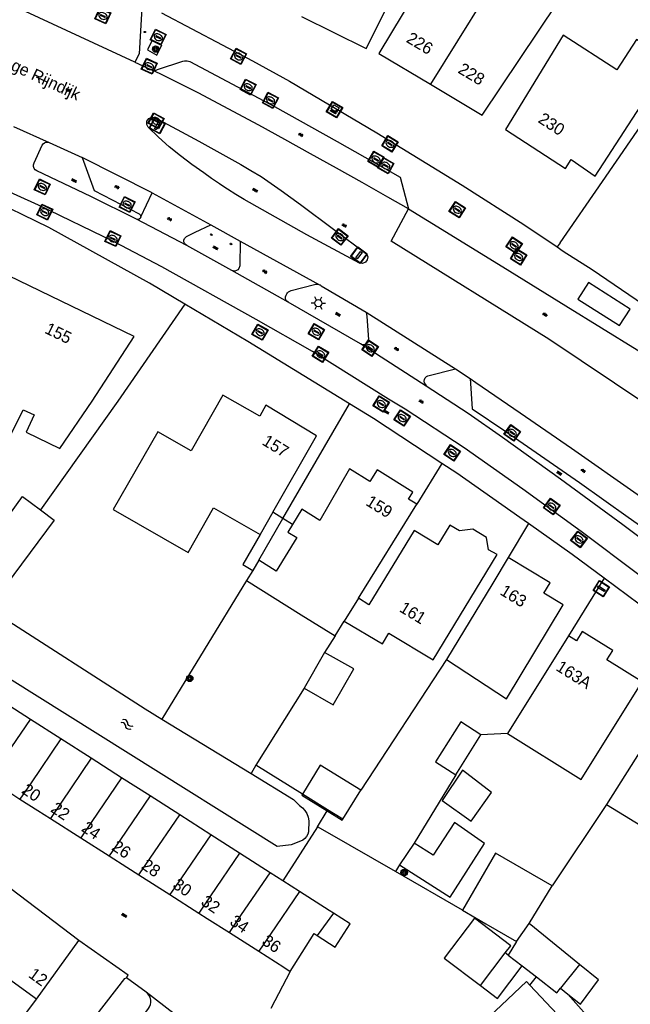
# Model space of a CAD drawing. Header units: metres. Extents: x 93870 to 95789, y 463036 to 464040.
# Tile 299 of 344: x 95510 to 95561, y 463200 to 463282. Entities that reach past the tile are written whole.
import ezdxf
from ezdxf.enums import TextEntityAlignment as Align

# ---------------------------------------------------------------- set-up
doc = ezdxf.new("R2010")
doc.units = ezdxf.units.M
doc.header["$LTSCALE"] = 25.4
for name, color, linetype in [('B_BEBOUWINGSGRENS_0', 1, 'Continuous'), ('B_LUIFEL_1', 200, 'Continuous'), ('B_TUSSENMUUR_0', 7, 'Continuous'), ('G_GRENS_ALGEMEEN_0', 7, 'Continuous'), ('Q_BOOM_0', 3, 'Continuous'), ('Q_BRANDKRAAN_0', 5, 'Continuous'), ('Q_CAI-KAST_0', 10, 'Continuous'), ('Q_INSPECTIE_OF_RIOOLPUT_0', 253, 'Continuous'), ('Q_KOLK_0', 254, 'Continuous'), ('Q_LICHTMAST_0', 2, 'Continuous'), ('Q_VERKEERSBORDPAAL_0', 40, 'Continuous'), ('Q_VLAGGENMAST_0', 191, 'Continuous'), ('Q_WATERLEIDINGPUT_0', 5, 'Continuous'), ('S_GBKN_SYMBOOL_GV_GROOT_0', 7, 'Continuous'), ('S_GBKN_SYMBOOL_OV_GROOT_0', 7, 'Continuous'), ('S_GBKN_SYMBOOL_WATER_0', 7, 'Continuous'), ('T_GBKN_ABRI_0', 2, 'Continuous'), ('T_HAAG_0', 87, 'Continuous'), ('T_HEK_0', 57, 'Continuous'), ('T_WALBESCHERMING_0', 45, 'Continuous'), ('V_WEGGRENS_0', 7, 'Continuous'), ('Z_GBKN_HUISNUMMER_0', 252, 'Continuous'), ('Z_STRAATNAAM_0', 252, 'Continuous')]:
    doc.layers.add(name, color=color, linetype=linetype)
doc.layers.add('Q_PAALTJE_0', color=7, linetype='Continuous', true_color=0x666666)

# ---------------------------------------------------------------- blocks, each defined once
blk = doc.blocks.new('Q_CAI-KAST')
for points in [[(-0.5, 0.5), (0.5, 0.5), (0.5, -0.5), (-0.5, -0.5)], [(-0.262, 0.264), (0.25, 0.264), (0.25, 0.187), (-0.262, 0.187)], [(-0.262, 0.107), (0.25, 0.107), (0.25, -0.332), (-0.262, -0.332)]]:
    blk.add_lwpolyline(points, close=True)
blk.add_lwpolyline([(-0.442, 0.464), (0.438, 0.464, -0.414214), (0.459, 0.442), (0.459, -0.437, -0.414214), (0.438, -0.459), (-0.442, -0.459, -0.414214), (-0.463, -0.437), (-0.463, 0.442), (-0.463, 0.444), (-0.463, 0.446), (-0.463, 0.448), (-0.462, 0.45), (-0.461, 0.451), (-0.46, 0.453), (-0.459, 0.455), (-0.458, 0.456), (-0.457, 0.457), (-0.456, 0.459), (-0.454, 0.46), (-0.453, 0.461), (-0.451, 0.462), (-0.449, 0.462), (-0.447, 0.463), (-0.446, 0.463), (-0.444, 0.464), (-0.442, 0.464)], format="xyb")
blk.add_circle((-0.177, -0.034), 0.0354)
blk = doc.blocks.new('Q_LICHTMAST')
for points in [[(-0.26, 0.15), (-0.52, 0.3)], [(0, 0.3), (0, 0.6)], [(0.26, 0.15), (0.52, 0.3)], [(-0.26, -0.15), (-0.52, -0.3)], [(0, -0.3), (0, -0.6)], [(0.26, -0.15), (0.52, -0.3)]]:
    blk.add_lwpolyline(points)
blk.add_circle((0, 0), 0.3)
blk = doc.blocks.new('Q_VERKEERSBORDPAAL')
for points in [[(-0.5, 0.5), (0.5, 0.5), (0.5, -0.5), (-0.5, -0.5)], [(-0.08, 0.333), (0.071, 0.333), (0.071, -0.329), (-0.08, -0.329)]]:
    blk.add_lwpolyline(points, close=True)
blk.add_lwpolyline([(-0.442, 0.464), (0.438, 0.464, -0.414214), (0.459, 0.442), (0.459, -0.437, -0.414214), (0.438, -0.459), (-0.442, -0.459, -0.414214), (-0.463, -0.437), (-0.463, 0.442), (-0.463, 0.444), (-0.463, 0.446), (-0.463, 0.448), (-0.462, 0.45), (-0.461, 0.451), (-0.46, 0.453), (-0.459, 0.455), (-0.458, 0.456), (-0.457, 0.457), (-0.456, 0.459), (-0.454, 0.46), (-0.453, 0.461), (-0.451, 0.462), (-0.449, 0.462), (-0.447, 0.463), (-0.446, 0.463), (-0.444, 0.464), (-0.442, 0.464)], format="xyb")
blk = doc.blocks.new('Q_VLAGGENMAST')
for points in [[(-0.5, 0.5), (0.5, 0.5), (0.5, -0.5), (-0.5, -0.5)], [(-0.08, 0.333), (0.071, 0.333), (0.071, -0.329), (-0.08, -0.329)]]:
    blk.add_lwpolyline(points, close=True)
blk.add_lwpolyline([(-0.442, 0.464), (0.438, 0.464, -0.414214), (0.459, 0.442), (0.459, -0.437, -0.414214), (0.438, -0.459), (-0.442, -0.459, -0.414214), (-0.463, -0.437), (-0.463, 0.442), (-0.463, 0.444), (-0.463, 0.446), (-0.463, 0.448), (-0.462, 0.45), (-0.461, 0.451), (-0.46, 0.453), (-0.459, 0.455), (-0.458, 0.456), (-0.457, 0.457), (-0.456, 0.459), (-0.454, 0.46), (-0.453, 0.461), (-0.451, 0.462), (-0.449, 0.462), (-0.447, 0.463), (-0.446, 0.463), (-0.444, 0.464), (-0.442, 0.464)], format="xyb")
blk = doc.blocks.new('Q_PAAL_STEEN')
for points in [[(-0.5, 0.5), (0.5, 0.5), (0.5, -0.5), (-0.5, -0.5)], [(-0.08, 0.33), (0.07, 0.33), (0.07, -0.33), (-0.08, -0.33)]]:
    blk.add_lwpolyline(points, close=True)
blk.add_lwpolyline([(-0.44, 0.46), (0.44, 0.46, -0.414214), (0.46, 0.44), (0.46, -0.44, -0.414214), (0.44, -0.46), (-0.44, -0.46, -0.414214), (-0.46, -0.44), (-0.46, 0.44), (-0.46, 0.44), (-0.46, 0.45), (-0.46, 0.45), (-0.46, 0.45), (-0.46, 0.45), (-0.46, 0.45), (-0.46, 0.45), (-0.46, 0.46), (-0.46, 0.46), (-0.46, 0.46), (-0.45, 0.46), (-0.45, 0.46), (-0.45, 0.46), (-0.45, 0.46), (-0.45, 0.46), (-0.45, 0.46), (-0.44, 0.46), (-0.44, 0.46)], format="xyb")
blk = doc.blocks.new('Q_PAALTJE')
at = {"color": 251, "true_color": 0x666666, "xscale": 0.1, "yscale": 0.1, "zscale": 0.01}
blk.add_blockref('Q_PAAL_STEEN', (0, 0), dxfattribs=at)
blk = doc.blocks.new('Q_KOLK')
blk.add_lwpolyline([(-0.5, 0.5), (0.5, 0.5), (0.5, -0.5), (-0.5, -0.5)], close=True)
for points in [[(-0.442, 0.464), (0.438, 0.464, -0.414214), (0.459, 0.442), (0.459, -0.437, -0.414214), (0.438, -0.459), (-0.442, -0.459, -0.414214), (-0.463, -0.437), (-0.463, 0.442, -0.414214), (-0.442, 0.464)], [(-0.345, 0.105, 0.380426), (-0.276, -0.18)], [(-0.008, 0.266, 0.240218), (-0.345, 0.105)], [(-0.194, 0.045, 0.853344), (-0.194, -0.032)], [(0.331, 0.111, 0.240191), (-0.008, 0.266)], [(0.185, -0.032, 0.849746), (0.185, 0.045)], [(0.267, -0.176, 0.380426), (0.331, 0.111)], [(-0.276, -0.18, 0.148452), (0.012, -0.257)], [(0.012, -0.257, 0.131742), (0.267, -0.176)]]:
    blk.add_lwpolyline(points, format="xyb")
for points in [[(-0.194, 0.045), (0.185, 0.045)], [(0.185, -0.032), (-0.194, -0.032)]]:
    blk.add_lwpolyline(points)
blk = doc.blocks.new('Q_WATERLEIDINGPUT')
blk.add_lwpolyline([(-0.5, 0.5), (0.5, 0.5), (0.5, -0.5), (-0.5, -0.5)], close=True)
for points in [[(-0.442, 0.464), (0.438, 0.464, -0.414214), (0.459, 0.442), (0.459, -0.437, -0.414214), (0.438, -0.459), (-0.442, -0.459, -0.414214), (-0.463, -0.437), (-0.463, 0.442), (-0.463, 0.444), (-0.463, 0.446), (-0.463, 0.448), (-0.462, 0.45), (-0.461, 0.451), (-0.46, 0.453), (-0.459, 0.455), (-0.458, 0.456), (-0.457, 0.457), (-0.456, 0.459), (-0.454, 0.46), (-0.453, 0.461), (-0.451, 0.462), (-0.449, 0.462), (-0.447, 0.463), (-0.446, 0.463), (-0.444, 0.464), (-0.442, 0.464)], [(-0.345, 0.105, 0.380426), (-0.276, -0.18)], [(-0.008, 0.266, 0.240218), (-0.345, 0.105)], [(-0.194, 0.045, 0.853344), (-0.194, -0.032)], [(0.331, 0.111, 0.240191), (-0.008, 0.266)], [(0.185, -0.032, 0.849746), (0.185, 0.045)], [(0.267, -0.176, 0.380426), (0.331, 0.111)], [(-0.276, -0.18, 0.148452), (0.012, -0.257)], [(0.012, -0.257, 0.131742), (0.267, -0.176)]]:
    blk.add_lwpolyline(points, format="xyb")
for points in [[(-0.194, 0.045), (0.185, 0.045)], [(0.185, -0.032), (-0.194, -0.032)]]:
    blk.add_lwpolyline(points)
blk = doc.blocks.new('Q_INSPECTIE_OF_RIOOLPUT')
blk.add_lwpolyline([(-0.5, 0.5), (0.5, 0.5), (0.5, -0.5), (-0.5, -0.5)], close=True)
for points in [[(-0.442, 0.464), (0.438, 0.464, -0.414214), (0.459, 0.442), (0.459, -0.437, -0.414214), (0.438, -0.459), (-0.442, -0.459, -0.414214), (-0.463, -0.437), (-0.463, 0.442), (-0.463, 0.444), (-0.463, 0.446), (-0.463, 0.448), (-0.462, 0.45), (-0.461, 0.451), (-0.46, 0.453), (-0.459, 0.455), (-0.458, 0.456), (-0.457, 0.457), (-0.456, 0.459), (-0.454, 0.46), (-0.453, 0.461), (-0.451, 0.462), (-0.449, 0.462), (-0.447, 0.463), (-0.446, 0.463), (-0.444, 0.464), (-0.442, 0.464)], [(-0.345, 0.105, 0.380426), (-0.276, -0.18)], [(-0.008, 0.266, 0.240218), (-0.345, 0.105)], [(-0.194, 0.045, 0.853344), (-0.194, -0.032)], [(0.331, 0.111, 0.240191), (-0.008, 0.266)], [(0.185, -0.032, 0.849746), (0.185, 0.045)], [(0.267, -0.176, 0.380426), (0.331, 0.111)], [(-0.276, -0.18, 0.148452), (0.012, -0.257)], [(0.012, -0.257, 0.131742), (0.267, -0.176)]]:
    blk.add_lwpolyline(points, format="xyb")
for points in [[(-0.194, 0.045), (0.185, 0.045)], [(0.185, -0.032), (-0.194, -0.032)]]:
    blk.add_lwpolyline(points)
blk = doc.blocks.new('Q_BRANDKRAAN')
blk.add_lwpolyline([(-0.5, 0.5), (0.5, 0.5), (0.5, -0.5), (-0.5, -0.5)], close=True)
for points in [[(-0.442, 0.464), (0.438, 0.464, -0.414214), (0.459, 0.442), (0.459, -0.437, -0.414214), (0.438, -0.459), (-0.442, -0.459, -0.414214), (-0.463, -0.437), (-0.463, 0.442), (-0.463, 0.444), (-0.463, 0.446), (-0.463, 0.448), (-0.462, 0.45), (-0.461, 0.451), (-0.46, 0.453), (-0.459, 0.455), (-0.458, 0.456), (-0.457, 0.457), (-0.456, 0.459), (-0.454, 0.46), (-0.453, 0.461), (-0.451, 0.462), (-0.449, 0.462), (-0.447, 0.463), (-0.446, 0.463), (-0.444, 0.464), (-0.442, 0.464)], [(-0.345, 0.105, 0.380426), (-0.276, -0.18)], [(-0.008, 0.266, 0.240218), (-0.345, 0.105)], [(-0.194, 0.045, 0.853344), (-0.194, -0.032)], [(0.331, 0.111, 0.240191), (-0.008, 0.266)], [(0.185, -0.032, 0.849746), (0.185, 0.045)], [(0.267, -0.176, 0.380426), (0.331, 0.111)], [(-0.276, -0.18, 0.148452), (0.012, -0.257)], [(0.012, -0.257, 0.131742), (0.267, -0.176)]]:
    blk.add_lwpolyline(points, format="xyb")
for points in [[(-0.194, 0.045), (0.185, 0.045)], [(0.185, -0.032), (-0.194, -0.032)]]:
    blk.add_lwpolyline(points)
blk = doc.blocks.new('Q_BOOM')
for radius in [0.27, 0.18, 0.09]:
    blk.add_circle((0, 0), radius)
blk = doc.blocks.new('S_GBKN_SYMBOOL_WATER')
for points in [[(-0.5, 0.15), (-0.438, 0.212), (-0.312, 0.275), (-0.188, 0.275), (-0.062, 0.212), (0, 0.15), (0.062, 0.087), (0.188, 0.025), (0.312, 0.025), (0.438, 0.087), (0.5, 0.15)], [(-0.5, -0.15), (-0.438, -0.087), (-0.312, -0.025), (-0.188, -0.025), (-0.062, -0.087), (0, -0.15), (0.062, -0.212), (0.188, -0.275), (0.312, -0.275), (0.438, -0.212), (0.5, -0.15)]]:
    blk.add_lwpolyline(points)
blk = doc.blocks.new('S_GBKN_SYMBOOL_OV_GROOT')
for points in [[(-0.21875, 0.0625), (0.21875, 0.0625)], [(-0.21875, 0), (0.21875, 0)], [(-0.1875, 0.0625), (-0.1875, 0)], [(-0.125, 0.09375), (-0.125, 0.0625)], [(-0.125, 0), (-0.125, -0.0625)], [(-0.0625, 0.0625), (-0.0625, 0)], [(0, 0.09375), (0, 0.0625)], [(0, 0), (0, -0.0625)], [(0.0625, 0.0625), (0.0625, 0)], [(0.125, 0.09375), (0.125, 0.0625)], [(0.125, 0), (0.125, -0.0625)], [(0.1875, 0.0625), (0.1875, 0)], [(-0.21875, -0.0625), (0.21875, -0.0625)], [(-0.1875, -0.0625), (-0.1875, -0.09375)], [(-0.0625, -0.0625), (-0.0625, -0.09375)], [(0.0625, -0.0625), (0.0625, -0.09375)], [(0.1875, -0.0625), (0.1875, -0.09375)]]:
    blk.add_lwpolyline(points)
blk = doc.blocks.new('S_GBKN_SYMBOOL_GV_GROOT')
for points in [[(-0.1875, 0.03125), (-0.09375, 0.09375)], [(-0.1875, -0.0625), (0.0625, 0.09375)], [(-0.1875, 0.09375), (0.125, -0.09375)], [(-0.1875, 0), (-0.03125, -0.09375)], [(-0.125, -0.09375), (0.1875, 0.09375)], [(-0.0625, 0.09375), (0.1875, -0.0625)], [(0.03125, -0.09375), (0.1875, 0)], [(0.09375, 0.09375), (0.1875, 0.03125)]]:
    blk.add_lwpolyline(points)

msp = doc.modelspace()

# ---------------------------------------------------------------- linework, layer by layer
at = {"layer": 'B_BEBOUWINGSGRENS_0'}
for p, q in [((95530.732, 463240.714), (95534.39, 463247.1)), ((95537.894, 463233.522), (95542.79, 463241.4)), ((95530.732, 463240.714), (95529.67, 463238.86)), ((95531.581, 463240.185), (95530.732, 463240.714)), ((95532.378, 463239.689), (95531.581, 463240.185)), ((95529.562, 463236.705), (95529.055, 463235.855)), ((95529.055, 463235.855), (95528.541, 463234.993)), ((95535.944, 463230.384), (95536.71, 463231.616)), ((95555.48, 463230.37), (95550.38, 463222.2)), ((95535.063, 463228.973), (95533.36, 463225.99)), ((95513.005, 463221.762), (95510.455, 463223.393)), ((95546.06, 463218.75), (95548.153, 463222.09)), ((95515.549, 463220.134), (95513.005, 463221.762)), ((95518.081, 463218.514), (95515.549, 463220.134)), ((95507.032, 463218.368), (95509.577, 463216.729)), ((95520.461, 463216.992), (95518.081, 463218.514)), ((95522.943, 463215.404), (95520.461, 463216.992)), ((95558.66, 463216.28), (95563.47, 463213.3)), ((95525.54, 463213.742), (95522.943, 463215.404)), ((95512.12, 463215.101), (95514.658, 463213.489)), ((95514.658, 463213.489), (95517.042, 463211.974)), ((95527.948, 463212.202), (95525.54, 463213.742)), ((95542.553, 463213.047), (95541.34, 463211.223)), ((95530.504, 463210.567), (95527.948, 463212.202)), ((95531.572, 463209.883), (95530.504, 463210.567)), ((95519.53, 463210.391), (95522.128, 463208.733)), ((95532.966, 463208.992), (95531.572, 463209.883)), ((95552.18, 463206.32), (95554.12, 463209.457)), ((95522.128, 463208.733), (95524.537, 463207.195)), ((95527.098, 463205.566), (95529.565, 463204)), ((95556.406, 463202.896), (95552.18, 463206.32)), ((95510.957, 463199.995), (95514.505, 463204.887)), ((95551.12, 463204.81), (95550.44, 463203.68)), ((95548.116, 463201.123), (95550.189, 463203.862)), ((95550.44, 463203.68), (95551.605, 463202.771)), ((95551.605, 463202.771), (95552.785, 463201.85)), ((95557.994, 463201.61), (95556.406, 463202.896)), ((95554.528, 463198.74), (95552.245, 463201.158)), ((95554.793, 463200.905), (95555.429, 463200.401)), ((95507.171, 463194.976), (95510.957, 463199.995))]:
    msp.add_line(p, q, dxfattribs=at)
for points in [[(95553.348, 463291.656), (95551.36, 463292.92), (95547.9, 463287.46), (95545.54, 463288.96), (95539.6, 463279.08), (95543.925, 463276.51)], [(95533.129, 463282.191), (95538.54, 463279.49), (95542.84, 463288.09), (95537.414, 463290.795)], [(95543.925, 463276.51), (95548.25, 463273.94), (95554.54, 463283.32), (95551.9, 463284.99), (95555.726, 463290.996)], [(95550.19, 463272.72), (95555.22, 463269.46), (95555.71, 463270.22), (95557.7, 463268.82), (95563.95, 463278.44), (95561.15, 463280.25), (95559.51, 463277.73), (95555.04, 463280.63), (95550.19, 463272.72)], [(95502.766, 463249.437), (95502.084, 463248.059), (95507.823, 463245.217), (95509.84, 463249.29), (95510.77, 463248.85), (95510.09, 463247.4), (95512.91, 463246.04), (95515.62, 463250), (95519.12, 463255.41), (95508.656, 463260.478)], [(95534.39, 463247.1), (95530.16, 463249.68), (95529.64, 463248.75), (95526.56, 463250.51), (95523.9, 463245.85), (95521.11, 463247.45), (95517.38, 463240.94), (95523.65, 463237.36), (95525.78, 463241.08), (95529.67, 463238.86)], [(95542.79, 463241.4), (95542.1, 463241.82), (95542.46, 463242.4), (95539.46, 463244.25), (95538.86, 463243.3), (95537.15, 463244.35), (95534.66, 463240.03), (95533.17, 463240.96), (95532.378, 463239.689)], [(95532.378, 463239.689), (95531.98, 463239.05), (95532.73, 463238.59), (95531.01, 463235.8), (95529.562, 463236.705)], [(95536.71, 463231.616), (95539.898, 463229.722), (95540.441, 463230.613), (95544.14, 463228.36), (95549.51, 463237.17), (95548.78, 463237.58), (95548.61, 463238.59), (95547.46, 463239.31), (95546.35, 463239.16), (95545.55, 463239.64), (95544.54, 463237.99), (95542.56, 463239.19), (95538.778, 463232.972), (95537.894, 463233.522)], [(95529.67, 463238.86), (95528.222, 463236.332), (95529.055, 463235.855)], [(95550.43, 463236.93), (95549.136, 463234.792), (95545.26, 463228.39)], [(95555.03, 463232.96), (95553.41, 463233.94), (95553.93, 463234.8), (95550.43, 463236.93)], [(95528.541, 463234.993), (95533.115, 463232.132), (95535.944, 463230.384)], [(95545.26, 463228.39), (95550.28, 463225.11), (95555.03, 463232.96)], [(95550.38, 463222.2), (95556.53, 463218.36), (95561.63, 463226.53), (95558.67, 463228.38), (95559.17, 463229.16), (95556.62, 463230.75), (95556.13, 463229.96), (95555.48, 463230.37)], [(95533.36, 463225.99), (95535.78, 463224.61), (95537.5, 463227.63), (95535.063, 463228.973)], [(95510.455, 463223.393), (95505.63, 463226.48), (95500.321, 463219.558)], [(95569.291, 463221.611), (95569.014, 463221.877), (95566.11, 463224.12), (95566.022, 463224.005), (95565.599, 463223.451), (95564.374, 463224.386), (95563.99, 463224.68), (95558.66, 463216.28)], [(95548.153, 463222.09), (95546.47, 463223.18), (95544.35, 463219.83), (95546.06, 463218.75)], [(95509.577, 463216.729), (95511.081, 463215.761), (95512.12, 463215.101)], [(95548.438, 463213.016), (95545.931, 463214.765), (95544.15, 463212.045), (95542.553, 463213.047)], [(95541.34, 463211.223), (95545.587, 463208.534), (95548.438, 463213.016)], [(95514.505, 463204.887), (95511.718, 463207.003), (95507.995, 463209.818), (95504.934, 463212.099)], [(95554.12, 463209.457), (95549.37, 463212.21), (95546.6, 463207.43)], [(95517.042, 463211.974), (95518.515, 463211.039), (95519.53, 463210.391)], [(95535.813, 463207.17), (95535.441, 463207.408), (95532.966, 463208.992)], [(95524.537, 463207.195), (95525.247, 463206.742), (95527.098, 463205.566)], [(95534.454, 463205.307), (95535.961, 463204.343), (95537.202, 463206.281), (95535.813, 463207.17)], [(95546.6, 463207.43), (95547.743, 463206.767), (95548.549, 463206.3), (95551.12, 463204.81)], [(95550.189, 463203.862), (95550.645, 463204.463), (95547.609, 463206.761), (95545.081, 463203.42), (95548.116, 463201.123)], [(95532.18, 463202.312), (95534.201, 463205.47), (95534.454, 463205.307)], [(95529.565, 463204), (95531.659, 463202.67), (95532.18, 463202.312)], [(95552.245, 463201.158), (95551.952, 463201.468), (95547.77, 463197.518), (95550.725, 463194.39), (95554.906, 463198.339), (95554.528, 463198.74)], [(95552.785, 463201.85), (95554.49, 463200.52), (95554.793, 463200.905)], [(95555.429, 463200.401), (95556.478, 463199.568), (95557.994, 463201.61)]]:
    msp.add_lwpolyline(points, dxfattribs=at)
at = {"layer": 'B_LUIFEL_1'}
for p, q in [((95536.596, 463215.036), (95538.095, 463217.46)), ((95535.27, 463215.744), (95536.546, 463214.955)), ((95536.546, 463214.955), (95536.596, 463215.036)), ((95550.44, 463203.68), (95550.189, 463203.862))]:
    msp.add_line(p, q, dxfattribs=at)
for points in [[(95538.095, 463217.46), (95534.706, 463219.556), (95533.213, 463217.141)], [(95546.595, 463219.146), (95544.912, 463216.61), (95547.327, 463214.875), (95549.019, 463217.283), (95546.595, 463219.146)], [(95533.213, 463217.141), (95533.157, 463217.05), (95535.27, 463215.744)], [(95548.116, 463201.123), (95549.542, 463200.044), (95551.605, 463202.771)]]:
    msp.add_lwpolyline(points, dxfattribs=at)
at = {"layer": 'B_TUSSENMUUR_0'}
for p, q in [((95553.348, 463291.656), (95543.925, 463276.51)), ((95529.562, 463236.705), (95531.581, 463240.185)), ((95537.894, 463233.522), (95536.71, 463231.616)), ((95507.032, 463218.368), (95510.455, 463223.393)), ((95535.813, 463207.17), (95534.454, 463205.307)), ((95551.12, 463204.81), (95552.18, 463206.32)), ((95510.957, 463199.995), (95503.91, 463205.095)), ((95556.406, 463202.896), (95554.793, 463200.905))]:
    msp.add_line(p, q, dxfattribs=at)
for points in [[(95513.005, 463221.762), (95510.502, 463218.087), (95509.577, 463216.729)], [(95515.549, 463220.134), (95513.05, 463216.467), (95512.12, 463215.101)], [(95518.081, 463218.514), (95515.584, 463214.848), (95514.658, 463213.489)], [(95520.461, 463216.992), (95517.979, 463213.35), (95517.042, 463211.974)], [(95519.53, 463210.391), (95520.478, 463211.784), (95522.943, 463215.404)], [(95525.54, 463213.742), (95523.087, 463210.141), (95522.128, 463208.733)], [(95527.948, 463212.202), (95525.52, 463208.637), (95524.537, 463207.195)], [(95527.098, 463205.566), (95528.126, 463207.075), (95530.504, 463210.567)], [(95532.966, 463208.992), (95530.536, 463205.424), (95529.565, 463204)]]:
    msp.add_lwpolyline(points, dxfattribs=at)
at = {"layer": 'G_GRENS_ALGEMEEN_0'}
for p, q in [((95554.77, 463263.243), (95554.523, 463262.908)), ((95544.877, 463244.803), (95542.79, 463241.4)), ((95552.125, 463239.766), (95550.43, 463236.93)), ((95558.458, 463235.208), (95555.48, 463230.37)), ((95528.541, 463234.993), (95521.452, 463223.421)), ((95545.26, 463228.39), (95538.095, 463217.46)), ((95550.38, 463222.2), (95548.153, 463222.09)), ((95529.326, 463219.559), (95528.916, 463218.868)), ((95533.213, 463217.141), (95529.326, 463219.559)), ((95546.06, 463218.75), (95542.553, 463213.047)), ((95535.321, 463215.83), (95533.213, 463217.141)), ((95534.477, 463214.417), (95535.27, 463215.744)), ((95535.27, 463215.744), (95535.321, 463215.83)), ((95536.596, 463215.036), (95535.321, 463215.83)), ((95534.477, 463214.417), (95531.572, 463209.883)), ((95541.34, 463211.223), (95540.989, 463210.663)), ((95546.6, 463207.43), (95540.989, 463210.663))]:
    msp.add_line(p, q, dxfattribs=at)
msp.add_lwpolyline([(95540.989, 463210.663), (95535.319, 463213.932), (95534.477, 463214.417)], dxfattribs=at)
at = {"layer": 'T_GBKN_ABRI_0'}
msp.add_lwpolyline([(95559.739, 463256.327), (95560.633, 463257.705), (95557.154, 463259.925), (95556.26, 463258.547), (95559.739, 463256.327)], dxfattribs=at)
at = {"layer": 'T_HAAG_0'}
msp.add_lwpolyline([(95554.77, 463263.243), (95558.324, 463268.389), (95565.05, 463278.13), (95571.44, 463288.92)], dxfattribs=at)
at = {"layer": 'T_HEK_0'}
for p, q in [((95531.581, 463240.185), (95537.152, 463249.789)), ((95535.944, 463230.384), (95535.063, 463228.973)), ((95533.36, 463225.99), (95529.326, 463219.559)), ((95558.66, 463216.28), (95554.12, 463209.457)), ((95532.18, 463202.312), (95530.57, 463199.2))]:
    msp.add_line(p, q, dxfattribs=at)
msp.add_lwpolyline([(95523.363, 463258.124), (95517.76, 463250), (95511.301, 463240.904)], dxfattribs=at)
at = {"layer": 'T_WALBESCHERMING_0'}
for p, q in [((95511.301, 463240.904), (95512.45, 463240.05)), ((95512.45, 463240.05), (95507.3, 463233.15)), ((95521.452, 463223.421), (95528.916, 463218.868))]:
    msp.add_line(p, q, dxfattribs=at)
for points in [[(95503.693, 463233.583), (95509.8, 463242.02), (95511.301, 463240.904)], [(95507.3, 463233.15), (95507.219, 463232.987), (95507.195, 463232.806), (95507.23, 463232.627), (95507.322, 463232.469), (95507.46, 463232.35), (95520.06, 463224.27), (95521.452, 463223.421)], [(95528.916, 463218.868), (95532.47, 463216.7), (95532.96, 463216.19), (95533.21, 463216.003), (95533.421, 463215.772), (95533.587, 463215.508), (95533.701, 463215.217), (95533.76, 463214.91), (95533.73, 463213.98), (95533.66, 463213.779), (95533.554, 463213.594), (95533.415, 463213.433), (95533.248, 463213.3), (95533.06, 463213.2), (95532.27, 463212.89), (95531.11, 463212.77), (95506.14, 463228.38), (95505.39, 463228.68), (95505.089, 463228.762), (95504.778, 463228.78), (95504.469, 463228.734), (95504.177, 463228.625), (95503.913, 463228.458), (95503.69, 463228.24)]]:
    msp.add_lwpolyline(points, dxfattribs=at)
at = {"layer": 'V_WEGGRENS_0'}
for p, q in [((95519.182, 463278.361), (95510.028, 463282.593)), ((95520.237, 463279.387), (95521.032, 463278.947)), ((95519.182, 463278.361), (95520.52, 463277.74)), ((95509.045, 463272.983), (95512.021, 463271.644)), ((95512.021, 463271.644), (95514.781, 463270.395)), ((95520.653, 463267.443), (95514.781, 463270.395)), ((95519.693, 463265.422), (95520.653, 463267.443)), ((95520.653, 463267.443), (95525.548, 463264.748)), ((95540.64, 463263.391), (95542.088, 463266.085)), ((95523.541, 463263.017), (95519.336, 463265.227)), ((95525.548, 463264.748), (95528.003, 463263.396)), ((95551.726, 463264.791), (95554.523, 463262.908)), ((95528.003, 463263.396), (95534.641, 463259.741)), ((95527.294, 463260.947), (95523.541, 463263.017)), ((95532.019, 463258.274), (95527.294, 463260.947)), ((95538.073, 463254.8), (95532.019, 463258.274)), ((95538.54, 463257.462), (95546.02, 463252.715)), ((95543.579, 463251.253), (95538.073, 463254.8)), ((95546.02, 463252.715), (95547.237, 463251.901)), ((95520.135, 463200.572), (95518.486, 463201.786)), ((95552.245, 463201.158), (95552.785, 463201.85)), ((95555.429, 463200.401), (95558.511, 463196.941))]:
    msp.add_line(p, q, dxfattribs=at)
for points in [[(95519.806, 463283.37), (95519.556, 463279.069), (95519.182, 463278.361)], [(95521.425, 463282.477), (95529.031, 463278.466), (95532.14, 463276.756), (95539.451, 463272.45), (95546.591, 463268.075), (95551.726, 463264.791)], [(95521.032, 463278.947), (95521.457, 463279.795), (95520.639, 463280.197), (95520.237, 463279.387)], [(95520.52, 463277.74), (95520.63, 463277.699), (95520.745, 463277.677), (95520.862, 463277.676), (95520.978, 463277.696), (95521.088, 463277.735), (95523.217, 463278.448), (95523.333, 463278.474), (95523.452, 463278.482), (95523.571, 463278.473), (95523.688, 463278.447), (95523.799, 463278.405), (95530.885, 463274.664), (95536.129, 463271.719), (95541.378, 463268.727), (95542.088, 463266.085)], [(95542.088, 463266.085), (95540.348, 463267.069), (95538.201, 463268.288), (95536.051, 463269.5), (95533.897, 463270.705), (95531.738, 463271.903), (95529.576, 463273.094), (95524.502, 463275.8), (95521.375, 463277.363), (95520.52, 463277.74)], [(95523.363, 463258.124), (95520.409, 463259.874), (95511.983, 463264.526), (95506.581, 463267.162), (95503.571, 463268.491), (95495.257, 463271.865), (95489.431, 463274.027), (95483.364, 463276.189), (95482.321, 463275.776), (95481.963, 463275.623)], [(95578.86, 463221.233), (95572.338, 463226.745), (95568.855, 463229.609), (95565.338, 463232.46), (95561.351, 463235.49), (95556.53, 463239.093), (95551.666, 463242.639), (95546.749, 463246.089), (95541.822, 463249.326), (95540.424, 463250.176), (95534.042, 463254.148), (95529.339, 463256.844), (95521.443, 463261.229), (95517.454, 463263.335), (95511.116, 463266.388), (95504.263, 463269.5), (95496.38, 463272.808), (95487.999, 463276.105), (95487.595, 463276.227)], [(95526.636, 463267.934), (95526.278, 463268.172), (95525.614, 463268.634), (95524.96, 463269.11), (95523.971, 463269.798), (95523.008, 463270.524), (95522.075, 463271.287), (95521.172, 463272.085), (95520.3, 463272.917), (95520.184, 463273.158), (95520.205, 463273.425), (95520.356, 463273.646), (95520.598, 463273.761), (95520.865, 463273.739)], [(95520.865, 463273.739), (95524.534, 463271.765), (95528.053, 463269.803), (95528.906, 463269.311), (95529.761, 463268.792)], [(95519.336, 463265.227), (95515.52, 463267.128), (95510.982, 463269.259), (95510.854, 463269.351), (95510.762, 463269.479), (95510.713, 463269.628), (95510.712, 463269.786), (95510.76, 463269.936), (95511.447, 463271.418), (95511.521, 463271.532), (95511.626, 463271.618), (95511.753, 463271.668), (95511.889, 463271.677), (95512.021, 463271.644)], [(95514.781, 463270.395), (95515.798, 463267.621), (95519.554, 463265.683), (95519.666, 463265.575), (95519.693, 463265.422)], [(95529.761, 463268.792), (95531.44, 463267.639), (95533.054, 463266.459), (95538.576, 463262.335), (95538.675, 463262.091), (95538.641, 463261.83), (95538.484, 463261.619), (95538.243, 463261.513), (95537.981, 463261.539)], [(95537.981, 463261.539), (95533.583, 463263.916), (95528.325, 463266.869), (95527.634, 463267.289), (95526.952, 463267.724), (95526.636, 463267.934)], [(95542.088, 463266.085), (95545.258, 463264.151), (95550.557, 463260.876), (95555.26, 463257.982), (95561.229, 463254.29), (95561.911, 463253.869), (95562.585, 463253.434), (95563.249, 463252.985), (95563.903, 463252.522), (95564.548, 463252.045), (95568.705, 463248.5)], [(95519.693, 463265.422), (95519.626, 463265.282), (95519.49, 463265.208), (95519.336, 463265.227)], [(95523.541, 463263.017), (95523.43, 463263.097), (95523.348, 463263.207), (95523.303, 463263.336), (95523.3, 463263.473), (95523.338, 463263.605), (95523.515, 463263.782), (95524.234, 463264.137), (95525.548, 463264.748)], [(95528.003, 463263.396), (95527.981, 463261.331), (95527.902, 463261.111), (95527.816, 463261), (95527.699, 463260.922), (95527.564, 463260.886), (95527.424, 463260.894), (95527.294, 463260.947)], [(95568.705, 463248.5), (95565.919, 463248.371), (95565.195, 463248.412), (95564.527, 463248.552), (95563.817, 463248.774), (95562.898, 463249.206), (95562.021, 463249.693), (95553.834, 463255.186), (95540.64, 463263.391)], [(95554.523, 463262.908), (95555.036, 463262.563), (95557.457, 463261.02), (95567.348, 463254.278)], [(95532.019, 463258.274), (95531.909, 463258.356), (95531.831, 463258.469), (95531.791, 463258.6), (95531.793, 463258.737), (95531.838, 463258.866), (95531.896, 463258.972), (95531.971, 463259.067), (95532.06, 463259.149), (95532.162, 463259.215), (95532.273, 463259.263), (95534.229, 463259.775), (95534.344, 463259.793), (95534.461, 463259.79), (95534.575, 463259.767), (95534.641, 463259.741)], [(95534.641, 463259.741), (95534.684, 463259.724), (95534.783, 463259.663), (95538.54, 463257.462)], [(95537.152, 463249.789), (95528.647, 463254.993), (95523.363, 463258.124)], [(95538.54, 463257.462), (95538.611, 463257.091), (95538.75, 463255.157), (95538.75, 463255.104), (95538.742, 463255.052), (95538.727, 463255.001), (95538.705, 463254.953), (95538.677, 463254.908), (95538.584, 463254.809), (95538.464, 463254.744), (95538.33, 463254.72), (95538.195, 463254.739), (95538.073, 463254.8)], [(95543.579, 463251.253), (95543.597, 463251.326), (95543.496, 463251.422), (95543.428, 463251.544), (95543.401, 463251.68), (95543.416, 463251.819), (95543.473, 463251.946), (95543.509, 463251.997), (95543.553, 463252.042), (95543.603, 463252.08), (95543.658, 463252.109), (95543.717, 463252.13), (95546.02, 463252.715)], [(95547.237, 463251.901), (95547.414, 463249.375), (95550.244, 463247.467), (95556.382, 463243.2), (95560.469, 463240.307), (95565.95, 463236.435)], [(95547.237, 463251.901), (95547.728, 463251.568), (95551.431, 463249.028), (95555.716, 463246.087), (95561.214, 463242.218), (95567.099, 463238.062)], [(95565.844, 463235.295), (95560.026, 463239.673), (95554.813, 463243.484), (95549.954, 463246.98), (95547.075, 463248.973), (95543.579, 463251.253)], [(95544.877, 463244.803), (95539.169, 463248.555), (95537.152, 463249.789)], [(95552.125, 463239.766), (95551.402, 463240.274), (95546.121, 463243.985), (95544.877, 463244.803)], [(95558.458, 463235.208), (95555.788, 463237.193), (95552.125, 463239.766)], [(95577.547, 463219.862), (95572.033, 463224.637), (95571.461, 463225.167), (95571.392, 463225.085), (95567.914, 463227.915), (95567.164, 463228.554), (95567.107, 463228.683), (95566.566, 463229.138), (95563.329, 463231.585), (95558.458, 463235.208)], [(95518.486, 463201.786), (95518.618, 463202.002), (95514.505, 463204.887)], [(95493.911, 463169.466), (95500.323, 463178.026), (95507.597, 463187.621), (95512.507, 463194.173), (95518.348, 463201.716), (95518.486, 463201.786)], [(95496.496, 463167.554), (95496.917, 463168.123), (95498.04, 463169.658), (95503.33, 463176.65), (95507.107, 463181.681), (95512.566, 463188.936), (95515.243, 463192.442), (95516.353, 463193.877), (95517.487, 463195.397), (95520.326, 463199.205), (95520.419, 463199.349), (95520.512, 463199.535), (95520.533, 463199.721), (95520.532, 463199.917), (95520.465, 463200.152), (95520.383, 463200.303), (95520.278, 463200.438), (95520.135, 463200.572)], [(95525.262, 463196.596), (95522.483, 463198.751), (95520.135, 463200.572)]]:
    msp.add_lwpolyline(points, dxfattribs=at)
at = {"layer": 'Z_STRAATNAAM_0'}
msp.add_line((95510.928, 463277.146), (95511.834, 463276.723), dxfattribs=at)

# ---------------------------------------------------------------- block references
at = {"layer": 'Q_BOOM_0'}
for p, rotation in [((95520.932, 463279.455), 63.38092170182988), ((95523.78, 463226.82), 58.50839025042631), ((95541.72, 463210.58), 150.0498999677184)]:
    msp.add_blockref('Q_BOOM', p, dxfattribs=dict(at, rotation=rotation))
at = {"layer": 'Q_BRANDKRAAN_0', "rotation": 147.399758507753}
msp.add_blockref('Q_BRANDKRAAN', (95546.163, 463266.019), dxfattribs=at)
at = {"layer": 'Q_CAI-KAST_0', "rotation": 149.5029563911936}
msp.add_blockref('Q_CAI-KAST', (95535.895, 463274.385), dxfattribs=at)
at = {"layer": 'Q_INSPECTIE_OF_RIOOLPUT_0'}
for p, rotation in [((95516.512, 463282.228), 155.188353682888), ((95511.442, 463267.926), 154.8457134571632), ((95551.297, 463262.074), 148.3938572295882), ((95534.375, 463255.816), 150.1512667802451)]:
    msp.add_blockref('Q_INSPECTIE_OF_RIOOLPUT', p, dxfattribs=dict(at, rotation=rotation))
at = {"layer": 'Q_KOLK_0'}
for p, rotation in [((95527.863, 463278.843), 152.1952190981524), ((95520.395, 463278.022), 155.1027805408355), ((95520.966, 463273.448), 151.718803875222), ((95540.534, 463271.532), 148.5023197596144), ((95518.543, 463266.458), 152.7074224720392), ((95517.353, 463263.599), 154.2799902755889), ((95536.333, 463263.741), 143.2464894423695), ((95538.881, 463254.439), 147.2101097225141), ((95534.726, 463253.93), 148.1028804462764), ((95550.769, 463247.357), 145.1938392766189), ((95554.076, 463241.186), 143.906843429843)]:
    msp.add_blockref('Q_KOLK', p, dxfattribs=dict(at, rotation=rotation))
at = {"layer": 'Q_LICHTMAST_0', "rotation": 150.1512667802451}
msp.add_blockref('Q_LICHTMAST', (95534.543, 463258.206), dxfattribs=at)
at = {"layer": 'Q_PAALTJE_0'}
for p, rotation in [((95520.023, 463280.881), 86.67336765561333), ((95525.595, 463263.934), 151.157858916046), ((95527.226, 463263.154), 151.157858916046)]:
    msp.add_blockref('Q_PAALTJE', p, dxfattribs=dict(at, rotation=rotation))
at = {"layer": 'Q_VERKEERSBORDPAAL_0'}
for p, rotation in [((95521.067, 463273.042), 151.718803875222), ((95537.94, 463262.214), 143.2464894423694)]:
    msp.add_blockref('Q_VERKEERSBORDPAAL', p, dxfattribs=dict(at, rotation=rotation))
at = {"layer": 'Q_VLAGGENMAST_0', "rotation": 58.3858906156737}
msp.add_blockref('Q_VLAGGENMAST', (95558.218, 463234.323), dxfattribs=at)
at = {"layer": 'Q_WATERLEIDINGPUT_0'}
for p, rotation in [((95521.143, 463280.448), 153.828534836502), ((95528.668, 463276.27), 152.1685259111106), ((95530.537, 463275.168), 152.1685259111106), ((95539.371, 463270.225), 150.3162831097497), ((95540.189, 463269.701), 150.3162831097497), ((95511.647, 463265.821), 154.2799902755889), ((95550.924, 463263.044), 146.0507199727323), ((95529.661, 463255.777), 150.1764607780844), ((95539.802, 463249.773), 148.1028804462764), ((95541.551, 463248.594), 146.6954028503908), ((95545.743, 463245.683), 146.6954028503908), ((95556.352, 463238.445), 143.2272040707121)]:
    msp.add_blockref('Q_WATERLEIDINGPUT', p, dxfattribs=dict(at, rotation=rotation))
at = {"layer": 'S_GBKN_SYMBOOL_GV_GROOT_0'}
for p, rotation in [((95513.615, 463276.026), 155.0376840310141), ((95533.086, 463272.284), 150.9746962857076), ((95517.71, 463267.909), 153.3101895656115), ((95522.101, 463265.23), 151.1644991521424), ((95536.721, 463264.692), 153.5973908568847), ((95530.073, 463260.835), 151.1620432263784), ((95553.515, 463257.228), 148.3938572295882), ((95541.096, 463254.358), 147.5997397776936), ((95543.162, 463249.966), 146.6954028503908), ((95556.716, 463244.168), 145.1938392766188)]:
    msp.add_blockref('S_GBKN_SYMBOOL_GV_GROOT', p, dxfattribs=dict(at, rotation=rotation))
at = {"layer": 'S_GBKN_SYMBOOL_OV_GROOT_0'}
for p, rotation in [((95514.109, 463268.443), 154.8457134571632), ((95529.266, 463267.637), 150.6805454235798), ((95525.95, 463262.817), 151.1206832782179), ((95536.186, 463257.257), 150.1512667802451), ((95540.246, 463249.085), 148.6999199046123), ((95554.7, 463243.974), 145.1938392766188), ((95518.302, 463206.987), 147.4546642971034)]:
    msp.add_blockref('S_GBKN_SYMBOOL_OV_GROOT', p, dxfattribs=dict(at, rotation=rotation))
at = {"layer": 'S_GBKN_SYMBOOL_WATER_0', "rotation": 147.3291716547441}
msp.add_blockref('S_GBKN_SYMBOOL_WATER', (95518.509, 463222.96), dxfattribs=at)

# ---------------------------------------------------------------- texts
at = {"layer": 'Z_GBKN_HUISNUMMER_0', "linetype": 'Continuous'}
for s, rotation, p in [('226', 329.3, (95543.04, 463279.944)), ('228', 329.3, (95547.365, 463277.374)), ('230', 327.1, (95554.065, 463273.188)), ('155', 334.2, (95512.798, 463255.694)), ('157', 328.6, (95530.973, 463246.256)), ('159', 328.3, (95539.648, 463241.197)), ('163', 328.7, (95550.88, 463233.729)), ('161', 328.7, (95542.46, 463232.31)), ('163A', 328, (95555.938, 463227.139)), ('20', 325.7, (95510.538, 463217.283)), ('22', 325.7, (95512.972, 463215.728)), ('24', 325.7, (95515.547, 463214.115)), ('26', 325.7, (95518.078, 463212.529)), ('28', 325.7, (95520.558, 463210.968)), ('30', 325.7, (95523.172, 463209.349)), ('32', 325.7, (95525.541, 463207.936)), ('34', 325.7, (95527.951, 463206.285)), ('36', 325.7, (95530.64, 463204.636)), ('12', 324.1, (95511.113, 463201.862))]:
    msp.add_text(s, height=1, rotation=rotation, dxfattribs=at).set_placement(p, align=Align.MIDDLE)
at = {"layer": 'Z_STRAATNAAM_0', "linetype": 'Continuous'}
msp.add_text('Hoge Rijndijk', height=1, rotation=334.97272, dxfattribs=at).set_placement((95510.928, 463277.146), align=Align.MIDDLE)

doc.saveas('drawing.dxf')
